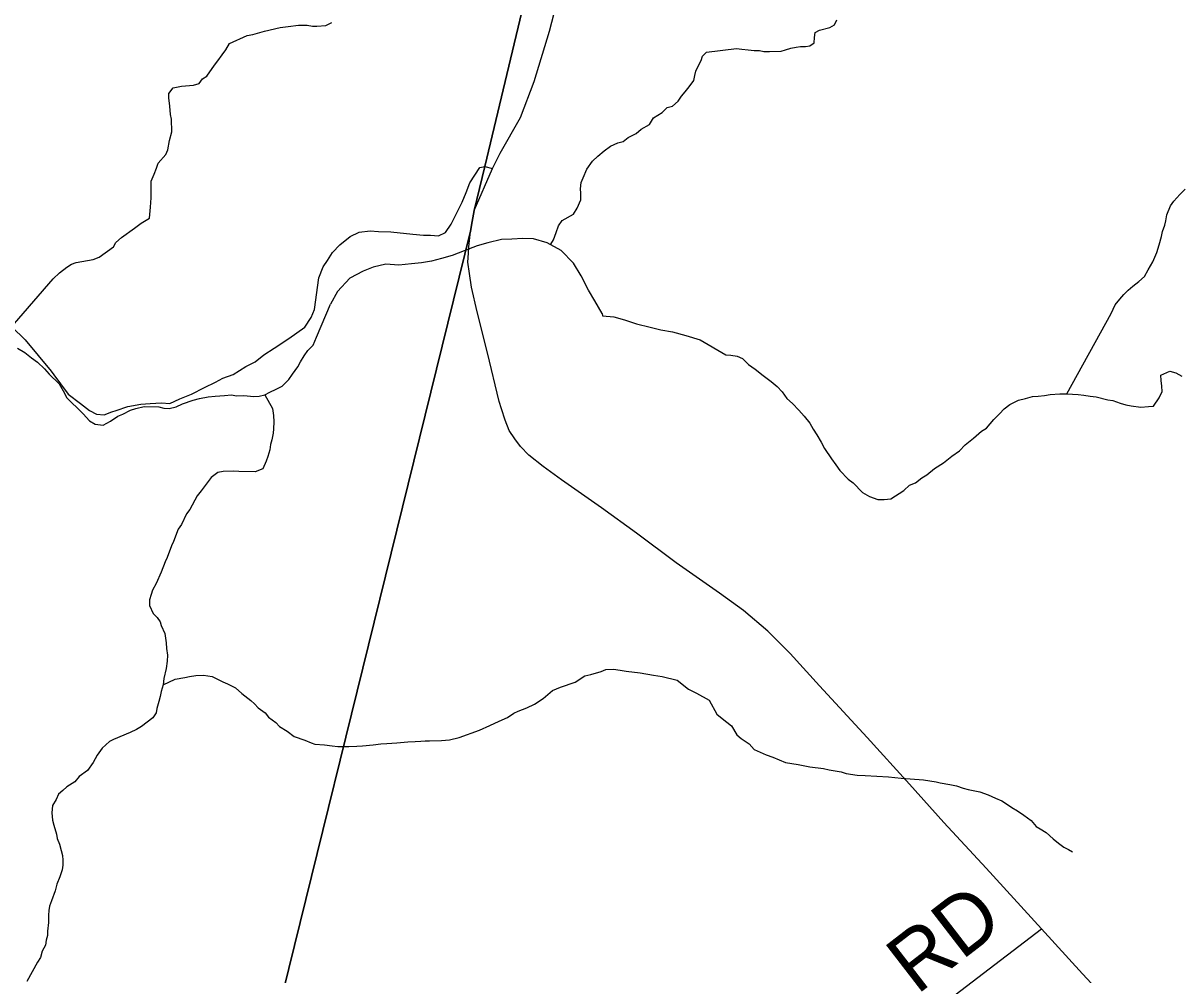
# Model space of a CAD drawing. Extents: x 1310247 to 1664935, y 235267 to 584339.
# Drawn here: x 1502289 to 1508215, y 319493 to 324364 of the extents above; entities that cross this region are included whole.
import ezdxf

# ---------------------------------------------------------------- set-up
doc = ezdxf.new("R2010")
doc.units = 0
for name, color, linetype in [('GM_X_Minor_River', 7, 'Continuous'), ('GM_X_State_Route', 7, 'Continuous'), ('GM_X_Township', 7, 'Continuous'), ('GM_X_Township_Road', 7, 'Continuous'), ('GM_X_Township_Road_Text', 7, 'Continuous')]:
    doc.layers.add(name, color=color, linetype=linetype)

msp = doc.modelspace()

# ---------------------------------------------------------------- linework, layer by layer
at = {"layer": 'GM_X_Minor_River'}
for points in [[(1505939.6, 324234.2), (1505967.6, 324231.6), (1505999.5, 324227), (1506031.5, 324224.3), (1506057.5, 324223.7), (1506079.4, 324219.3), (1506109.4, 324218.6), (1506169.5, 324221.4), (1506191.7, 324227), (1506217.9, 324236.5), (1506246, 324241.9), (1506268.1, 324245.4), (1506294.1, 324244.9), (1506316.2, 324248.4), (1506338.5, 324264), (1506339.1, 324290.1), (1506343.6, 324316.1), (1506365.9, 324327.6), (1506418.2, 324342.6), (1506442.5, 324356.1), (1506453.1, 324382)], [(1502190.8, 322763.9), (1502442.9, 323055.4), (1502475.6, 323087), (1502512.3, 323114.6), (1502536.7, 323130.2), (1502561, 323139.8), (1502647.7, 323154.4), (1502678, 323166), (1502751.3, 323219), (1502763.8, 323240.9), (1502792.4, 323266.5), (1502859.6, 323315.6), (1502892.2, 323341.2), (1502934.9, 323366.6), (1502939.9, 323422.8), (1502944.8, 323471), (1502943.7, 323521.2), (1502944.3, 323555.4), (1502959, 323591.3), (1502971.6, 323621.2), (1502980.2, 323647.2), (1503019.2, 323692.8), (1503029.6, 323716.7), (1503038.5, 323762.8), (1503049.4, 323808.8), (1503048.5, 323873.2), (1503043, 323897.4), (1503039.7, 323939.6), (1503034.4, 323982), (1503034.8, 324004.1), (1503057.5, 324033.8), (1503099.8, 324041.1), (1503160.2, 324046.1), (1503190.5, 324055.7), (1503207, 324079.5), (1503229.4, 324093.2), (1503268.6, 324148.8), (1503285, 324170.6), (1503307.7, 324202.4), (1503326.3, 324228.2), (1503345, 324260), (1503436.1, 324300.7), (1503464.4, 324306.2), (1503525, 324323.3), (1503603.7, 324342), (1503646, 324347.3), (1503698.4, 324354.5), (1503742.6, 324353.7), (1503770.6, 324349.2), (1503792.8, 324348.8), (1503839, 324352.1), (1503869.5, 324367.6)], [(1504990.6, 323232.9), (1505003.1, 323254.8), (1505017.8, 323292.8), (1505028.5, 323326.8), (1505047.1, 323354.6), (1505105.9, 323385.7), (1505124.6, 323417.6), (1505143.4, 323459.5), (1505144, 323493.6), (1505142.4, 323515.8), (1505145, 323547.9), (1505155.5, 323571.8), (1505174.4, 323617.7), (1505203.3, 323657.4), (1505229.9, 323683.1), (1505262.5, 323710.7), (1505295.1, 323734.2), (1505333.6, 323751.7), (1505359.9, 323759.2), (1505386.4, 323778.9), (1505426.9, 323800.3), (1505451.5, 323822), (1505494.1, 323845.4), (1505514.8, 323879.2), (1505559.5, 323906.6), (1505586.1, 323932.2), (1505612.4, 323939.8), (1505641, 323965.5), (1505659.5, 323991.3), (1505678, 324013.1), (1505698.6, 324038.9), (1505721.2, 324070.6), (1505727.7, 324096.6), (1505732.2, 324118.7), (1505742.6, 324140.6), (1505759.3, 324172.5), (1505765.7, 324194.5), (1505786.2, 324216.2), (1505939.6, 324234.2)], [(1507630.6, 322466.4), (1507858.4, 322878.3), (1507879.3, 322922), (1507902, 322951.6), (1507922.5, 322975.2), (1507944.9, 322996.8), (1507969.4, 323018.4), (1507999.9, 323041.8), (1508028.5, 323067.3), (1508047.2, 323101), (1508072.1, 323142.6), (1508091.1, 323190.4), (1508104, 323230.2), (1508114.8, 323272.1), (1508121.4, 323298.1), (1508132.1, 323330), (1508138.5, 323351.9), (1508143.2, 323383.9), (1508162.2, 323429.6), (1508178.7, 323453.3), (1508209.4, 323486.8), (1508236, 323514.3)], [(1505251.8, 322877.8), (1505214.7, 322942.6), (1505183.5, 322997.3), (1505144.5, 323070.2), (1505105.3, 323135.1), (1505042.2, 323200.3), (1504970.6, 323239.6), (1504900.7, 323260.8), (1504846.6, 323261.6), (1504790.4, 323258.5), (1504738.2, 323257.3), (1504667.8, 323240.3), (1504613.4, 323225.1), (1504546.8, 323198), (1504484.2, 323174.9), (1504429.9, 323159.7), (1504379.5, 323146.4), (1504327.3, 323137.2), (1504277, 323132), (1504212.7, 323124.9), (1504144.6, 323130), (1504080.2, 323114.9), (1504029.8, 323095.6), (1503961, 323058.6), (1503897.9, 322991.3), (1503862.8, 322925.5)], [(1502259.8, 322700.4), (1502297.5, 322677.7), (1502331.1, 322651), (1502362.8, 322628.3), (1502398.3, 322595.6), (1502421.9, 322567), (1502473.1, 322518), (1502494.5, 322481.5), (1502511.9, 322447), (1502537.5, 322420.5), (1502565.2, 322395.9), (1502596.7, 322365.2), (1502628.1, 322328.5), (1502657.9, 322311.9), (1502698, 322307.2), (1502736.4, 322326.5), (1502773, 322351.9), (1502799.3, 322363.5), (1502837.8, 322382.8), (1502866.1, 322392.3), (1502908.4, 322401.6), (1502982.6, 322400.2), (1503008.5, 322393.7), (1503036.6, 322391.2), (1503072.9, 322400.5), (1503105.3, 322416), (1503159.8, 322435), (1503192, 322442.4), (1503236.3, 322451.6), (1503272.5, 322455), (1503318.7, 322458.1), (1503354.9, 322461.5), (1503380.9, 322457), (1503419, 322458.3), (1503469.1, 322453.3), (1503497.2, 322454.8), (1503525.5, 322462.3), (1503551.8, 322475.9), (1503584.2, 322491.3), (1503614.6, 322506.8), (1503649.3, 322540.3), (1503667.9, 322568), (1503694.6, 322605.6), (1503709.2, 322631.4), (1503727.8, 322661.2), (1503746.3, 322688.9), (1503772.9, 322716.5), (1503789.7, 322756.3), (1503862.8, 322925.5)], [(1505251.8, 322877.8), (1505254.4, 322866.1), (1505312.4, 322861.1), (1505366.1, 322846.1), (1505427.8, 322825), (1505497.5, 322807.7), (1505553.3, 322794.6), (1505613.2, 322783.5), (1505680.9, 322766.3), (1505754.5, 322742.9), (1505884.8, 322667.3)], [(1505884.8, 322667.3), (1505910.8, 322664.8), (1505942.8, 322660.2), (1505970.7, 322647.6), (1506002.2, 322617), (1506035.8, 322592.3), (1506077.4, 322561.4), (1506117, 322530.6), (1506148.6, 322503.9), (1506174.2, 322477.4), (1506197.6, 322442.8), (1506227.2, 322418.2), (1506258.7, 322383.5), (1506286.2, 322352.9), (1506315.6, 322316.3), (1506333.1, 322285.9), (1506350.7, 322257.5), (1506374, 322218.9), (1506391.5, 322186.5), (1506426.6, 322133.7), (1506448.1, 322103.2), (1506469.7, 322074.7), (1506511, 322029.8), (1506536.7, 322011.3), (1506586, 321962.2), (1506621.7, 321941.5), (1506663.6, 321926.7), (1506695.7, 321926.1), (1506729.8, 321929.5), (1506796.8, 321972.4), (1506825.4, 321999.9), (1506855.7, 322011.4), (1506888.3, 322036.9), (1506914.7, 322052.4), (1506953.4, 322083.8), (1507000.1, 322113), (1507042.9, 322148.3), (1507081.5, 322175.7), (1507110.1, 322205.3), (1507152.9, 322240.6), (1507193.7, 322275.9), (1507220.1, 322291.5), (1507257, 322334.9), (1507285.6, 322364.5), (1507310.2, 322390.1), (1507338.7, 322411.6), (1507383.2, 322434.9), (1507419.5, 322442.2), (1507455.8, 322453.6), (1507483.9, 322455.1), (1507516.1, 322458.5), (1507546.3, 322463.9), (1507594.5, 322467.1), (1507630.6, 322466.4), (1507688.7, 322463.3), (1507718.8, 322460.7), (1507750.8, 322454.1), (1507780.8, 322451.6), (1507840.7, 322436.4), (1507866.7, 322431.9), (1507904.6, 322419.2), (1507932.5, 322410.6), (1507960.5, 322406.1), (1508010.6, 322399.2), (1508048.8, 322402.5), (1508074.9, 322404), (1508103.7, 322445.6), (1508118.4, 322479.4), (1508116.9, 322505.5), (1508113.4, 322535.6), (1508111.9, 322561.8), (1508158.4, 322583), (1508188.4, 322574.4), (1508220.2, 322557.7)], [(1503525.5, 322462.3), (1503566, 322392.3), (1503569.6, 322356), (1503571.2, 322323.9), (1503570.8, 322287.7), (1503568.5, 322265.6), (1503562.1, 322231.6), (1503555.8, 322207.5), (1503551.4, 322179.5), (1503541, 322145.5), (1503532.6, 322121.5), (1503516.1, 322083.5), (1503475.8, 322067.9), (1503393.5, 322068.9), (1503365.4, 322071.3), (1503313.1, 322069.9), (1503285, 322064.2), (1503250.5, 322038.5), (1503199.5, 321970.9), (1503179.1, 321945), (1503142.2, 321875.1), (1503125.8, 321853.2), (1503099.1, 321797.3), (1503082.7, 321773.4), (1503057.9, 321711.5), (1503047.6, 321689.5), (1503026.8, 321629.5), (1503016.5, 321607.5), (1502995.8, 321553.5), (1502969, 321495.6), (1502950.5, 321461.6), (1502944.2, 321439.6), (1502935.9, 321411.6), (1502935.5, 321383.5), (1502955.1, 321343.1), (1502975, 321322.7), (1502990.8, 321300.4), (1502994.6, 321280.3), (1503014.2, 321239.9), (1503021.6, 321191.6), (1503023.3, 321163.4), (1503026.9, 321129.2), (1503026.6, 321099.1), (1503020.1, 321061), (1503009.4, 321008.9), (1503005, 320976.8), (1502994.6, 320942.8), (1502990.3, 320916.7), (1502984, 320892.7), (1502973.5, 320856.6), (1502969.2, 320834.6), (1502952.8, 320808.7), (1502894.1, 320763.2), (1502869.8, 320749.4), (1502837.5, 320733.8), (1502750.7, 320696.7), (1502730.5, 320686.9), (1502693.9, 320653.2), (1502667.4, 320617.3), (1502646.9, 320579.4), (1502618.3, 320539.6), (1502575.8, 320508), (1502553.3, 320480.1), (1502512.9, 320454.5), (1502492.6, 320436.7), (1502470.3, 320416.9), (1502457.9, 320390.9), (1502439.5, 320359), (1502435, 320322.9), (1502438.6, 320284.6), (1502446.3, 320258.5), (1502459.8, 320212.1), (1502463.6, 320189.9), (1502475.3, 320161.6), (1502482.9, 320129.4), (1502490.7, 320103.2), (1502492.4, 320079.1), (1502492.1, 320055), (1502487.8, 320030.9), (1502477.3, 319994.9), (1502460.8, 319956.9), (1502452.4, 319922.9), (1502433.7, 319870.9), (1502423.3, 319844.9)], [(1503005, 320976.8), (1503067.6, 321006.2), (1503115.9, 321015.6), (1503140.1, 321019.3), (1503172.3, 321025), (1503212.5, 321026.5), (1503256.6, 321019.9), (1503310.5, 320993.1), (1503334.4, 320982.8), (1503376.4, 320962.2), (1503408.2, 320933.7), (1503453.9, 320896.9), (1503473.8, 320880.6), (1503491.6, 320860.3), (1503527.5, 320833.7), (1503545.3, 320811.4), (1503583.1, 320784.8), (1503601, 320764.5), (1503640.8, 320739.9), (1503676.7, 320713.4), (1503730.7, 320694.6), (1503762.6, 320680.2), (1503782.6, 320673.9), (1503830.8, 320669.3), (1503870.9, 320664.8), (1503899, 320662.4), (1503955.2, 320661.7), (1503997.4, 320663.2), (1504025.5, 320664.9), (1504079.8, 320670.2), (1504120, 320675.7), (1504150.2, 320677.4), (1504202.4, 320680.8), (1504238.6, 320684.3), (1504258.7, 320686.1), (1504294.9, 320687.6), (1504325, 320689.3), (1504347.2, 320691), (1504369.2, 320690.8), (1504429.5, 320692), (1504471.7, 320695.5), (1504520.1, 320707), (1504624.9, 320745.8), (1504677.4, 320769.3), (1504725.9, 320790.8), (1504768.3, 320810.4), (1504800.7, 320832.1), (1504822.9, 320841.8), (1504867.3, 320859.4), (1504905.6, 320879), (1504950.2, 320906.6), (1504998.8, 320948.2), (1505039.2, 320965.8), (1505113.8, 320990.9), (1505164.4, 321022.5), (1505194.6, 321030.1), (1505247, 321045.5), (1505271.2, 321055.3), (1505311.4, 321056.8), (1505345.5, 321052.4), (1505375.6, 321048), (1505447.8, 321039), (1505515.9, 321026.1), (1505560, 321019.6), (1505636.1, 321000.6), (1505693.8, 320955.6), (1505735.7, 320935), (1505799.5, 320898.1), (1505838.9, 320827.3), (1505866.7, 320804.8), (1505914.5, 320768.1), (1505942, 320721.5), (1505963.9, 320703.2), (1506005.7, 320674.5), (1506031.5, 320646.1), (1506091.4, 320619.2), (1506125.4, 320606.8), (1506191.4, 320579.8), (1506255.5, 320569), (1506315.6, 320558.2), (1506385.8, 320549.3), (1506413.9, 320542.9), (1506476, 320532.1), (1506502, 320523.8), (1506558.1, 320515), (1506598.3, 320512.5), (1506718.7, 320507), (1506782.9, 320500.2), (1506897.2, 320490.8), (1506961.4, 320479.9), (1506983.4, 320475.6), (1507031.5, 320467), (1507065.6, 320460.5), (1507099.6, 320448.1), (1507125.6, 320441.7), (1507185.7, 320428.9), (1507227.7, 320414.3), (1507265.6, 320397.8), (1507297.6, 320383.3), (1507317.5, 320371), (1507349.4, 320348.6)], [(1507349.4, 320348.6), (1507379.3, 320332.1), (1507411.2, 320309.6), (1507449, 320283), (1507474.8, 320252.6), (1507494.7, 320240.3), (1507524.6, 320221.8), (1507560.4, 320189.2), (1507588.2, 320166.8), (1507616.1, 320146.4), (1507640.1, 320134), (1507660, 320121.7)], [(1502423.3, 319844.9), (1502421.1, 319822.8), (1502418.8, 319798.7), (1502418.3, 319760.5), (1502413.8, 319716.4), (1502413.5, 319694.3), (1502407.2, 319670.3), (1502402.9, 319644.2), (1502386.5, 319614.3), (1502378.1, 319582.2), (1502361.7, 319558.3), (1502308.3, 319458.5)]]:
    msp.add_lwpolyline(points, dxfattribs=at)
at = {"layer": 'GM_X_State_Route'}
for points in [[(1504715.1, 323667.7), (1504731.2, 323699.3), (1504835.1, 323880.8), (1504904, 324065.1), (1504982.8, 324323.2), (1505040.9, 324549)], [(1504737.6, 322390.5), (1504725.5, 322428), (1504666.2, 322676.7), (1504612, 322887.1), (1504583.8, 323012.2), (1504572.9, 323083), (1504565, 323140.9), (1504567.9, 323187.1), (1504569.3, 323219.7), (1504578, 323299.9), (1504586.7, 323349.1), (1504597.5, 323404.7), (1504691.2, 323620.7), (1504715.1, 323667.7)], [(1508028, 319156.3), (1507710.9, 319497.6), (1507502.2, 319728.6), (1507218.1, 320038.8), (1507002, 320272.3), (1506826.3, 320469.6), (1506608.7, 320708.2), (1506364.3, 320972.1), (1506214.7, 321136.9), (1506100.5, 321252.6), (1505975.4, 321357.4), (1505852.5, 321447), (1505630.6, 321601.8), (1505428.2, 321753.6), (1505248.9, 321883), (1505044.3, 322026.1), (1504951, 322095.5), (1504876.6, 322153.3), (1504833.9, 322196.7), (1504805.7, 322236.5), (1504776.1, 322279.1), (1504756.5, 322331.9), (1504737.6, 322390.5)]]:
    msp.add_lwpolyline(points, dxfattribs=at)
at = {"layer": 'GM_X_Township'}
for points in [[(1494191.9, 337957.6), (1499473.1, 342306), (1499583.8, 342444.5), (1500489.9, 340284.4), (1501850.2, 339180.6), (1502439, 338702.9), (1504209.8, 337248.6), (1507334.2, 334682.6), (1507086.2, 333664), (1506296.9, 330422.6), (1505133.5, 325644.8), (1504652.5, 323631), (1504597.5, 323404.7), (1504586.7, 323349.1), (1504578, 323299.9), (1503184.9, 317642.2)], [(1503184.9, 317642.2), (1504578, 323299.9), (1504586.7, 323349.1), (1504597.5, 323404.7), (1504652.5, 323631), (1505133.5, 325644.8), (1506296.9, 330422.6), (1507086.2, 333664), (1507334.2, 334682.6), (1508769.9, 333520.2), (1510687.6, 331967.4), (1515396.4, 328154.8), (1515410.2, 328143.7), (1516670.2, 327972.9), (1524318.9, 326936.2), (1524346, 326932.4), (1528532.4, 326348.2), (1530771.7, 326029.2), (1530508.7, 323916), (1530186.4, 322431.8), (1530006.2, 319686.2), (1529805.5, 317986.5)]]:
    msp.add_lwpolyline(points, dxfattribs=at)
at = {"layer": 'GM_X_Township_Road'}
for points in [[(1504532.7, 323440.6), (1504536.3, 323447.6), (1504556.2, 323498.2), (1504574.5, 323546.6), (1504625.9, 323626.1), (1504652.5, 323631), (1504691.2, 323620.7)], [(1502445.7, 322564.7), (1502519.1, 322464.6), (1502581.8, 322417.6), (1502628.8, 322382.3), (1502664.1, 322362.7), (1502703.3, 322358.8), (1502742.5, 322374.5), (1502764.4, 322381.8), (1502824.8, 322401.9), (1502891.4, 322413.7), (1502938.4, 322417.6), (1502997.2, 322421.5), (1503040.2, 322417.6), (1503091.2, 322441.1), (1503149.9, 322464.6), (1503216.5, 322499.9), (1503272.8, 322526.5), (1503311.6, 322547.4), (1503363.8, 322565.3), (1503429.3, 322607), (1503476.3, 322630.9), (1503521, 322667), (1503573.5, 322701.3), (1503648.8, 322749.7), (1503730.1, 322807.9), (1503763.6, 322857.5), (1503779.6, 322898.1), (1503801.6, 323060.5), (1503825.1, 323116.1), (1503846.3, 323149.6), (1503872.8, 323189.8), (1503910.4, 323229.7), (1503961.9, 323272.2), (1504008.4, 323294.6), (1504065.4, 323300.5), (1504108.3, 323297.5), (1504171.7, 323295.7), (1504284, 323284.1), (1504338.8, 323279.1), (1504374.5, 323278.3), (1504414.3, 323275), (1504450.8, 323293.2), (1504479, 323335.5), (1504532.7, 323440.6)], [(1501516.1, 323219.3), (1501562.5, 323200.3), (1501669.2, 323160.3), (1501709.3, 323113.6), (1501809.3, 323086.9), (1502021.5, 323013.2), (1502299.7, 322742.9), (1502432.9, 322582.2), (1502445.7, 322564.7)], [(1505269, 317888), (1505349, 317958.9), (1505556.3, 318158.5), (1505996.2, 318571.3), (1506819.8, 319207.4), (1507502.2, 319728.6)]]:
    msp.add_lwpolyline(points, dxfattribs=at)

# ---------------------------------------------------------------- texts
at = {"layer": 'GM_X_Township_Road_Text'}
msp.add_text('RD', height=300, rotation=37.65872, dxfattribs=at).set_placement((1506862.9, 319387))

doc.saveas('drawing.dxf')
